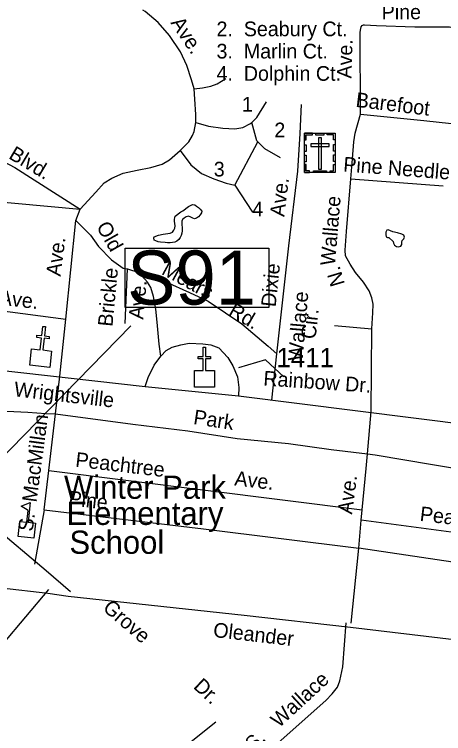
# Model space of a CAD drawing. Extents: x 2290055 to 2389491, y 66597 to 237875.
# Drawn here: x 2337866 to 2340642, y 168365 to 173020 of the extents above; entities that cross this region are included whole.
import ezdxf

# ---------------------------------------------------------------- set-up
doc = ezdxf.new("R2010")
doc.units = 0
for name, color, linetype in [('Exist Cultural Cemetery CELL', 7, 'Continuous'), ('Exist Cultural Church CELL', 7, 'Continuous'), ('Exist Cultural Educational Facility Elementary CELL', 7, 'Continuous'), ('Exist Cultural Educational Facility Elementary Label', 7, 'Continuous'), ('Exist Hydrographic Pond Under 1500 Sq Ft', 7, 'Continuous'), ('Exist Road Non-System Type 51', 7, 'Continuous'), ('Exist Road Non-System Type 51 Label', 7, 'Continuous'), ('Exist Road Primary US Label', 7, 'Continuous'), ('Exist Road Primary US Structure Ovrhead Sign Number Label', 7, 'Continuous'), ('Exist Road Primary US UnDivided 4 Lane Attributed', 7, 'Continuous'), ('Exist Road Secondary Type 51 Attributed', 7, 'Continuous'), ('Exist Road Secondary Type 51 Label', 7, 'Continuous'), ('Exist Road Secondary Type 51 Number Label', 7, 'Continuous')]:
    doc.layers.add(name, color=color, linetype=linetype)

msp = doc.modelspace()

# ---------------------------------------------------------------- linework, layer by layer
at = {"layer": 'Exist Cultural Cemetery CELL'}
for points in [[(2339742.7, 172207.5), (2339754.1, 172207.5), (2339754.1, 172239.7), (2339794.7, 172239.7), (2339794.7, 172250.8), (2339742.8, 172250.8)], [(2339742.8, 172250.8), (2339941.8, 172250.8), (2339941.8, 171996.2), (2339742.8, 171996.2)], [(2339816.8, 172250.8), (2339868.6, 172250.8), (2339868.6, 172239.4), (2339816.8, 172239.4)], [(2339941.9, 172207.4), (2339930.6, 172207.4), (2339930.6, 172239.6), (2339890, 172239.6), (2339890, 172250.8), (2339941.9, 172250.8)], [(2339851.8, 172221.5), (2339833.1, 172221.5), (2339833.1, 172018.7), (2339851.8, 172018.7)], [(2339742.7, 172133.3), (2339742.7, 172176.6), (2339754.1, 172176.6), (2339754.1, 172133.3)], [(2339783.6, 172182.8), (2339783.6, 172164.1), (2339901.3, 172164.1), (2339901.3, 172182.8)], [(2339930.5, 172134.4), (2339930.5, 172177.7), (2339941.9, 172177.7), (2339941.9, 172134.4)], [(2339742.7, 172066.1), (2339742.7, 172109.4), (2339754.1, 172109.4), (2339754.1, 172066.1)], [(2339930.5, 172068.4), (2339930.5, 172111.8), (2339941.8, 172111.8), (2339941.8, 172068.4)], [(2339775.8, 171996.2), (2339775.8, 172007.7), (2339753.8, 172007.7), (2339753.8, 172048.1), (2339742.7, 172048.1), (2339742.7, 171996.2)], [(2339908.7, 171996.2), (2339908.7, 172007.7), (2339930.7, 172007.7), (2339930.7, 172048.1), (2339941.8, 172048.1), (2339941.8, 171996.2)], [(2339800.2, 172007.7), (2339885.1, 172007.7), (2339885.1, 171996.3), (2339800.2, 171996.3)]]:
    msp.add_lwpolyline(points, close=True, dxfattribs=at)
at = {"layer": 'Exist Cultural Church CELL'}
for points in [[(2337977.2, 170855.9), (2338033.8, 170849.7), (2338042.2, 170925.4), (2338010.4, 170928.9), (2338012.1, 170944.8), (2338043.9, 170941.3), (2338050.6, 171001), (2338066.5, 170999.3), (2338059.9, 170939.5), (2338091.7, 170935.9), (2338089.9, 170920.1), (2338058.1, 170923.6), (2338049.7, 170847.9), (2338107, 170841.4), (2338095.2, 170735.6), (2337965.4, 170750.1)], [(2339030.2, 170714.6), (2339087.1, 170714.7), (2339087.1, 170790.8), (2339055.1, 170790.8), (2339055.1, 170806.8), (2339087.1, 170806.8), (2339087.1, 170866.9), (2339103.1, 170866.9), (2339103.1, 170806.8), (2339135.1, 170806.8), (2339135.1, 170790.8), (2339103.1, 170790.8), (2339103.1, 170714.7), (2339160.8, 170714.6), (2339160.8, 170608.1), (2339030.2, 170608.1)]]:
    msp.add_lwpolyline(points, close=True, dxfattribs=at)
at = {"layer": 'Exist Cultural Educational Facility Elementary CELL'}
msp.add_lwpolyline([(2337891.1, 169640.7), (2337900.9, 169738.1), (2337946.7, 169733.5), (2337954.2, 169808.2), (2337909.8, 169837), (2337969, 169860.4), (2337956.2, 169732.6), (2338002, 169728), (2337992.3, 169630.6)], close=True, dxfattribs=at)
at = {"layer": 'Exist Hydrographic Pond Under 1500 Sq Ft'}
for points in [[(2338873, 171542.3), (2338857, 171542.5), (2338841.2, 171544.7), (2338811.2, 171546.2), (2338796.2, 171549), (2338781.5, 171554), (2338770.7, 171559.2), (2338768.5, 171574.5), (2338770, 171580.5), (2338798.7, 171592.1), (2338828.7, 171597.9), (2338859, 171601.7), (2338874.2, 171605.1), (2338888.5, 171611.1), (2338898, 171622.5), (2338903, 171637), (2338905, 171652.5), (2338904.2, 171667.7), (2338901.7, 171682.6), (2338901.2, 171693.2), (2338903.7, 171705), (2338905.5, 171713.9), (2338942, 171741.9), (2338955, 171749.4), (2338991.7, 171776.1), (2339019, 171789.3), (2339032.2, 171787.7), (2339044.7, 171779.2), (2339057.5, 171770), (2339068.5, 171759.6), (2339077.5, 171747.1), (2339076, 171734.9), (2339068.2, 171721.7), (2339057.5, 171710.8), (2339044.5, 171702), (2339030.2, 171697.2), (2339021, 171700.8), (2339007.5, 171708.6), (2338992.7, 171713.2), (2338978, 171708.9), (2338964.5, 171701.9), (2338953, 171691.6), (2338948.5, 171681.4), (2338948.5, 171665.5), (2338951.7, 171634.9), (2338951.7, 171619.6), (2338949.7, 171604.5), (2338945.5, 171589.8), (2338938.7, 171575.8), (2338929.2, 171563.9), (2338917.5, 171553.4), (2338904.2, 171546.2), (2338889, 171543), (2338873, 171542.3)], [(2340351.5, 171514.8), (2340365.5, 171521), (2340373, 171530.3), (2340372.5, 171545.6), (2340374.5, 171557.7), (2340386, 171568.5), (2340390.2, 171578.1), (2340384.2, 171590.3), (2340372.7, 171597.6), (2340343.5, 171605.6), (2340313.7, 171611.9), (2340284.7, 171624.7), (2340275, 171623.1), (2340268, 171611.5), (2340267.7, 171596.1), (2340271, 171580.7), (2340279.5, 171576.5), (2340287, 171576.2), (2340315, 171549.2), (2340317.5, 171539.3), (2340324.5, 171526.1), (2340337, 171517.4), (2340351.5, 171514.8)]]:
    msp.add_lwpolyline(points, dxfattribs=at)
at = {"layer": 'Exist Road Non-System Type 51'}
for p, q in [((2337598.3, 171127), (2338197.8, 171046.7)), ((2338160.5, 170678.9), (2338197.8, 171046.7)), ((2339936, 171005.6), (2340179, 170985)), ((2340174.2, 170450.8), (2340179, 170985)), ((2338131.7, 170433.8), (2338160.5, 170678.9)), ((2338088.5, 170066.9), (2338131.7, 170433.8)), ((2340149.1, 170175.6), (2340174.2, 170450.8)), ((2340140.4, 170080.2), (2340149.1, 170175.6)), ((2338058.6, 169812.7), (2338088.5, 170066.9)), ((2340116.1, 169813.7), (2340140.4, 170080.2)), ((2338058.6, 169812.7), (2337996.3, 169462)), ((2340109.9, 169745.9), (2340116.1, 169813.7)), ((2340095, 169565.1), (2340109.9, 169745.9)), ((2340044.4, 169079), (2340095, 169565.1)), ((2337893, 167429.3), (2339169.3, 168442.1))]:
    msp.add_line(p, q, dxfattribs=at)
for points in [[(2339029.2, 172538.1), (2339010.7, 172597.5), (2338981.1, 172690.2), (2338939.6, 172778.8), (2338869.4, 172884), (2338795.9, 172967.1), (2338711, 173039.8), (2338696.6, 173048.3)], [(2340103.9, 172374.6), (2340103, 172904.9), (2340106, 172929), (2340109.5, 172939), (2340115.4, 172947.4), (2340123.1, 172951.7), (2340131, 172952), (2340208.2, 172948.4), (2340455.1, 172939.9), (2340645.1, 172939.5), (2340673.4, 172938.7), (2340681.2, 172939), (2340689.2, 172937.3), (2340703.6, 172929.7), (2340894.5, 172807.3), (2341067.1, 172694)], [(2339029.2, 172538.1), (2339082.8, 172544.2), (2339136.4, 172556.5), (2339177.9, 172570), (2339232.6, 172606.2)], [(2339039.7, 172320.6), (2339039.7, 172372.5), (2339033.8, 172470.4), (2339029.2, 172538.1)], [(2339401, 172321), (2339434.6, 172352), (2339496.6, 172454.6)], [(2339564.2, 170823.5), (2339641.5, 171522), (2339698.4, 172006.4), (2339714.7, 172249.2), (2339723.4, 172437.6)], [(2337099.2, 172410.1), (2337719.2, 172107), (2337868.8, 172029), (2338292.4, 171759.5)], [(2340042.7, 171956.7), (2340053.4, 172084.4), (2340061.2, 172195), (2340070.8, 172251.2), (2340103.9, 172374.6)], [(2340103.9, 172374.6), (2340513.4, 172333.9), (2340772.3, 172306.2), (2341021, 172290.1)], [(2338937.5, 172139.8), (2338994.5, 172194.8), (2339019.1, 172235.8), (2339028, 172262.1), (2339039.7, 172320.6)], [(2339039.7, 172320.6), (2339120.7, 172297.6), (2339215.2, 172283.3), (2339291.4, 172280.4), (2339343, 172288.3), (2339394.1, 172314.6), (2339401, 172321)], [(2339440.7, 172194.5), (2339434.3, 172201), (2339401, 172321)], [(2339291.8, 171915.8), (2339440.7, 172194.5)], [(2339588.1, 172092.6), (2339485.5, 172149.6), (2339440.7, 172194.5)], [(2338292.4, 171759.5), (2338393.4, 171868.7), (2338447.1, 171928.9), (2338495.7, 171960.7), (2338570.6, 171991.9), (2338659.8, 172011.2), (2338749, 172028.8), (2338822.3, 172051.8), (2338869.1, 172079.5), (2338937.5, 172139.8)], [(2338937.5, 172139.8), (2339007, 172047), (2339075.4, 171989.9), (2339155.1, 171955.7), (2339234.9, 171927.2), (2339291.8, 171915.8)], [(2340179, 170985), (2340184.7, 171089.2), (2340186.7, 171145.4), (2340178.9, 171185.2), (2340161.4, 171230.4), (2340125, 171287.1), (2340072.7, 171349), (2340038.3, 171403.8), (2340008.3, 171458.4), (2340004.9, 171494.3), (2340013.9, 171614.8), (2340042.7, 171956.7)], [(2340042.7, 171956.7), (2340639.4, 171911.1)], [(2337022.4, 171876.3), (2338292.4, 171759.5)], [(2339291.8, 171915.8), (2339405.8, 171739)], [(2338263, 171687.1), (2338292.4, 171759.5)], [(2338197.8, 171046.7), (2338263, 171687.1)], [(2338263, 171687.1), (2338358.2, 171591.8), (2338411, 171518.8), (2338494, 171430.7), (2338569.4, 171377.9), (2338598.6, 171372.4)], [(2338583.1, 171020.3), (2338598.6, 171372.4)], [(2338598.6, 171372.4), (2338671.9, 171349.7)], [(2338813.4, 170808.8), (2338802.5, 170886.5), (2338788.6, 171028.1), (2338781.4, 171111.8), (2338766.3, 171195.2), (2338747.9, 171252.6), (2338726.5, 171287.8), (2338671.9, 171349.7)], [(2338671.9, 171349.7), (2338845.9, 171289.8), (2338999.3, 171219.3), (2339120, 171164), (2339230.6, 171088.5), (2339336.2, 171018), (2339507.2, 170872.1), (2339564.2, 170823.5)], [(2338813.4, 170808.8), (2338848.1, 170844.3), (2338887.3, 170865.9), (2338942.4, 170882.2), (2338996.2, 170892.2), (2339084.3, 170887.8), (2339136.8, 170881.7), (2339187.4, 170861.7), (2339246, 170800), (2339278, 170745.5), (2339309.1, 170674.5), (2339317.7, 170605), (2339315.9, 170550.7)], [(2338711.3, 170610.8), (2338731, 170669.7), (2338769.8, 170749.3), (2338813.4, 170808.8)], [(2339531, 170523.1), (2339564.2, 170823.5)], [(2337543.1, 170465.6), (2337953.1, 170445.9), (2338068.8, 170436.3), (2338131.5, 170433.9), (2338131.7, 170433.8)], [(2338131.7, 170433.8), (2338631.8, 170367.5), (2338988.6, 170324.1), (2339306.8, 170275.8), (2339639.5, 170242.1), (2339914.3, 170203.5), (2340149.1, 170175.6)], [(2340149.1, 170175.6), (2340198.7, 170169.7), (2340570, 170107), (2341090.7, 170020.1), (2341205.5, 170005.7)], [(2337201.7, 170080.9), (2337275.9, 170070.5), (2337423.2, 169980.1), (2337722, 169714.6), (2338070.9, 169419.9), (2338229.4, 169283.9)], [(2338088.5, 170066.9), (2340116.1, 169813.7)], [(2338058.6, 169812.7), (2339089.8, 169689.4), (2340095, 169565.1)], [(2341148.6, 169619.3), (2340853.5, 169648.3), (2340109.9, 169745.9)], [(2341889.9, 168839.3), (2341919.6, 169098.4), (2341939, 169313.2), (2341940.8, 169325.4), (2341940.7, 169329.3), (2341938.2, 169333.2), (2341936.2, 169335.1), (2341930.2, 169336.8), (2341918, 169338.6), (2341411.7, 169394.4), (2340702.2, 169474.3), (2340095, 169565.1)], [(2338086.9, 169297.6), (2337789.7, 168942.8), (2336908.2, 167890.5)], [(2339456.8, 168201.4), (2339880.1, 168578.2), (2339922.3, 168621.9), (2339956.7, 168665.3), (2339971.2, 168705.9), (2339989.6, 168796.9), (2340012.1, 169081.7)]]:
    msp.add_lwpolyline(points, dxfattribs=at)
at = {"layer": 'Exist Road Non-System Type 51 Label'}
msp.add_lwpolyline([(2339609.7, 170673.9), (2339490.1, 170784.4), (2339315.3, 170731.5)], dxfattribs=at)
at = {"layer": 'Exist Road Primary US Structure Ovrhead Sign Number Label'}
msp.add_line((2337206.9, 169558.5), (2338618.9, 171004.5), dxfattribs=at)
msp.add_lwpolyline([(2338583.2, 171506.1), (2339512.2, 171506.1), (2339512.2, 171122), (2338583.2, 171122)], close=True, dxfattribs=at)
at = {"layer": 'Exist Road Primary US UnDivided 4 Lane Attributed'}
for points in [[(2336612.7, 169460.9), (2336683.1, 169449.5), (2337307, 169363.4), (2337480.1, 169343), (2338082.6, 169273.4), (2338213.3, 169254.7)], [(2338213.3, 169254.7), (2339352.1, 169132.6), (2340039.7, 169054.1), (2340710.5, 168973.1), (2341307.7, 168901.7), (2341902.4, 168832.7), (2342509.1, 168761.3), (2342868.3, 168720.8), (2343260.8, 168673.2), (2343448.8, 168654.2), (2343513, 168649.4), (2343586.7, 168651.8), (2343670, 168658.9), (2343786.6, 168668.5), (2343972.1, 168685.1), (2344493.1, 168735.1), (2344712, 168758.9)]]:
    msp.add_lwpolyline(points, dxfattribs=at)
at = {"layer": 'Exist Road Secondary Type 51 Attributed'}
msp.add_lwpolyline([(2336775, 170829.7), (2338711.3, 170610.8), (2339315.9, 170550.7), (2340842.3, 170358.5), (2343333.7, 170064.6), (2344317.5, 169951.7), (2344631.2, 169907.7), (2344924.2, 169878.2)], dxfattribs=at)

# ---------------------------------------------------------------- texts
at = {"layer": 'Exist Cultural Educational Facility Elementary Label'}
for s, p in [('Winter Park', (2338186.9, 169884.7)), ('Elementary', (2338203.7, 169715.5)), ('School', (2338222.1, 169528.7))]:
    msp.add_text(s, height=150, dxfattribs=at).set_placement(p)
at = {"layer": 'Exist Road Non-System Type 51 Label'}
for s, rotation, p in [('Pine', 359.9364, (2340241.9, 172988.9)), ('Ave.', 303.6905, (2338874.1, 172965.7)), ('Ave.', 88.3011, (2340046.3, 172604.2)), ('Barefoot', 353.0445, (2340070.1, 172422.3)), ('Blvd.', 329.1964, (2337823, 172091.4)), ('Pine Needle', 355.586, (2339990.7, 172004.2)), ('Ave.', 83.1891, (2339612, 171707)), ('Wallace', 85.2568, (2339939.8, 171391.7)), ('Old', 299.519, (2338393.4, 171647)), ('Ave.', 82.5635, (2338164.3, 171321.7)), ('Mears', 331.3387, (2338811.5, 171341.6)), ('Brickle', 84.4615, (2338500, 170996.4)), ('Dixie', 83.9725, (2339555.5, 171123.2)), ('N.', 106.7109, (2340004.8, 171275.9)), ('Ave.', 84.4615, (2338698.9, 171043.2)), ('Ave.', 353.1603, (2337762.8, 171142.5)), ('Wallace', 85.2568, (2339730.5, 170772.8)), ('Rd.', 329.865, (2339244.2, 171076.8)), ('Cir.', 83.9725, (2339814, 170915.2)), ('Rainbow Dr.', 356.0809, (2339474.2, 170618.7)), ('Park', 351.3778, (2339019.9, 170369.1)), ('S.  MacMillan', 82.4006, (2337983.9, 169669.6)), ('Peachtree', 353.2666, (2338257.1, 170093.3)), ('Ave.', 353.2666, (2339286.1, 169971.8)), ('Ave.', 82.3815, (2340049.9, 169781.7)), ('Pine', 353.1823, (2338212, 169843.9)), ('Peachtree', 353.3049, (2340485.1, 169742.2)), ('Grove', 319.1338, (2338431.8, 169168.9)), ('S.   Wallace', 42.6883, (2339411.1, 168245)), ('Dr.', 316.9796, (2339018.5, 168663.4))]:
    msp.add_text(s, height=95, rotation=rotation, dxfattribs=at).set_placement(p)
for s, p in [('2.  Seabury Ct.', (2339173.4, 172878.9)), ('3.  Marlin Ct.', (2339173.4, 172734.7)), ('4.  Dolphin Ct.', (2339173.4, 172590.5)), ('1', (2339337.7, 172390.9)), ('2', (2339547.5, 172224.5)), ('3', (2339155.6, 171971)), ('4', (2339405, 171713.5))]:
    msp.add_text(s, height=95, dxfattribs=at).set_placement(p)
at = {"layer": 'Exist Road Primary US Label'}
msp.add_text('Oleander', height=95, rotation=353.4445, dxfattribs=at).set_placement((2339148.5, 168991))
at = {"layer": 'Exist Road Primary US Structure Ovrhead Sign Number Label'}
msp.add_text('S91', height=350, dxfattribs=at).set_placement((2338595.7, 171141.8))
at = {"layer": 'Exist Road Secondary Type 51 Label'}
msp.add_text('Wrightsville', height=95, rotation=353.4832, dxfattribs=at).set_placement((2337859.9, 170548.8))
at = {"layer": 'Exist Road Secondary Type 51 Number Label'}
msp.add_text('1411', height=125, dxfattribs=at).set_placement((2339561.3, 170736.5))

doc.saveas('drawing.dxf')
